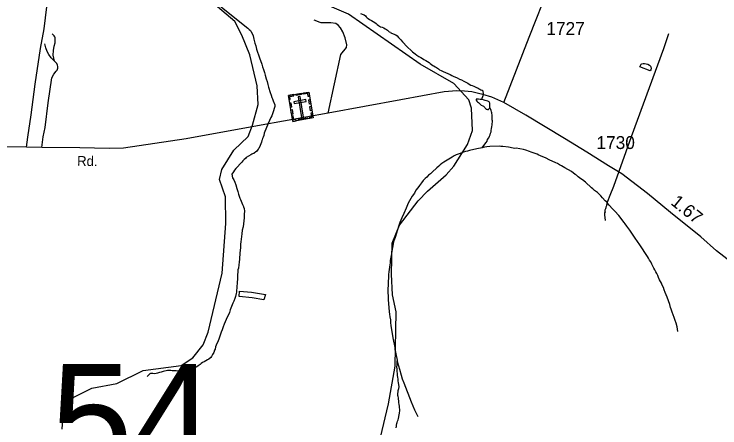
# Model space of a CAD drawing. Extents: x 2206922 to 2357709, y 510027 to 673830.
# Drawn here: x 2328997 to 2335834, y 559014 to 563025 of the extents above; entities that cross this region are included whole.
import ezdxf

# ---------------------------------------------------------------- set-up
doc = ezdxf.new("R2010")
doc.units = 0
for name, color, linetype in [('Exist Cultural Cemetery CELL', 7, 'Continuous'), ('Exist Hydrographic Creek Single Shore', 7, 'Continuous'), ('Exist Hydrographic Misc Water Feature', 7, 'Continuous'), ('Exist Road Non-System Type 51', 7, 'Continuous'), ('Exist Road Secondary Mileage Hundredths English Label', 7, 'Continuous'), ('Exist Road Secondary Structure Standard Bridge Number Label', 7, 'Continuous'), ('Exist Road Secondary Type 51 Attributed', 7, 'Continuous'), ('Exist Road Secondary Type 51 Label', 7, 'Continuous'), ('Exist Road Secondary Type 51 Number Label', 7, 'Continuous')]:
    doc.layers.add(name, color=color, linetype=linetype)

msp = doc.modelspace()

# ---------------------------------------------------------------- linework, layer by layer
at = {"layer": 'Exist Cultural Cemetery CELL'}
for points in [[(2331654.2, 562236.8), (2331850.5, 562269.8), (2331892.7, 562018.7), (2331696.4, 561985.7)], [(2331857.8, 562227), (2331846.6, 562225.1), (2331841.3, 562256.9), (2331801.3, 562250.2), (2331799.4, 562261.1), (2331850.6, 562269.7)], [(2331661.4, 562194.1), (2331672.6, 562196), (2331667.2, 562227.7), (2331707.2, 562234.4), (2331705.4, 562245.4), (2331654.2, 562236.8)], [(2331727.3, 562249.1), (2331778.4, 562257.6), (2331780.3, 562246.4), (2331729.1, 562237.8)], [(2331766.6, 562226), (2331748.2, 562222.9), (2331781.7, 562022.9), (2331800.2, 562026)], [(2331858.6, 562153.1), (2331851.5, 562195.8), (2331862.7, 562197.7), (2331869.9, 562155)], [(2331673.6, 562121), (2331666.5, 562163.7), (2331677.7, 562165.6), (2331684.9, 562122.8)], [(2331705.7, 562176.4), (2331708.8, 562158), (2331824.9, 562177.5), (2331821.8, 562195.9)], [(2331869.5, 562088), (2331862.4, 562130.8), (2331873.6, 562132.7), (2331880.8, 562089.9)], [(2331684.8, 562054.7), (2331677.6, 562097.4), (2331688.8, 562099.3), (2331696, 562056.5)], [(2331860, 562013.2), (2331858.1, 562024.5), (2331879.8, 562028.1), (2331873.1, 562068), (2331884.1, 562069.8), (2331892.7, 562018.7)], [(2331729, 561991.2), (2331727.1, 562002.5), (2331705.4, 561998.9), (2331698.7, 562038.8), (2331687.7, 562036.9), (2331696.3, 561985.7)], [(2331751.1, 562006.5), (2331834.8, 562020.6), (2331836.7, 562009.3), (2331753, 561995.3)]]:
    msp.add_lwpolyline(points, close=True, dxfattribs=at)
at = {"layer": 'Exist Hydrographic Creek Single Shore'}
msp.add_lwpolyline([(2329462.6, 559002.9), (2329476.6, 559187.2), (2329575.6, 559312.6), (2329749.7, 559398.4), (2329990.6, 559444.3), (2330247.6, 559569.5), (2330613.6, 559617.1), (2330729.6, 559694), (2330827.6, 559819.3), (2330876.7, 559942.7), (2331011.6, 560512.6), (2331048.7, 560996.5), (2331045.6, 561252.4), (2330985.7, 561420.6), (2331009.7, 561520), (2331124.6, 561705.1), (2331264.6, 561838.7), (2331304.6, 561948.7), (2331360.6, 562147.9), (2331350.7, 562331.2), (2331280.6, 562630.3), (2331203.7, 562820.8), (2331135.6, 562952.6), (2330883.6, 563168.9)], dxfattribs=at)
at = {"layer": 'Exist Hydrographic Misc Water Feature'}
msp.add_line((2332707.8, 559669), (2332708.6, 559663.2), dxfattribs=at)
for points in [[(2332544.8, 558920.6), (2332624.7, 559245.4), (2332687.7, 559612.2), (2332698.7, 560137.6), (2332663.7, 560303.6), (2332652.6, 560503.4), (2332658.8, 560805.6), (2332730.7, 560979.1), (2332911.6, 561216.1), (2333002.6, 561308.3), (2333183.7, 561466.7), (2333257.7, 561551.7), (2333389.8, 561760.4), (2333437.8, 561896.9), (2333426.7, 562113.1), (2333401.7, 562194.1), (2333257.7, 562352.4), (2332930.7, 562539.4), (2332234.7, 563023.2), (2331891.7, 563176.8), (2331055.7, 563461.3), (2331100.6, 563935.7), (2331247.6, 564945.9), (2331302.5, 565204)], [(2330907, 563177.9), (2331217.2, 562925.2), (2331261.9, 562887.7), (2331274, 562875.7), (2331285.9, 562866.2), (2331294.3, 562852), (2331306.2, 562832.3), (2331312.6, 562814.3), (2331319, 562782.6), (2331329.6, 562744.5), (2331337.6, 562716.5), (2331345.8, 562686.9), (2331374.9, 562603), (2331395.6, 562541.5), (2331403.6, 562515.6), (2331411.8, 562487.6), (2331422.3, 562459.7), (2331428.7, 562434), (2331438.9, 562397.9), (2331446.9, 562372), (2331455.5, 562342.3), (2331461.9, 562316.2), (2331478.3, 562264.3), (2331486.7, 562238.7), (2331492.8, 562216.7), (2331499, 562202.8), (2331504.9, 562184.8), (2331521.7, 562147.1), (2331522.2, 562129.2), (2331504.5, 562066.9), (2331492.4, 562040.7), (2331484.6, 562024.5), (2331471.7, 561994.4), (2331459.4, 561964.6), (2331420.7, 561869.9), (2331414.9, 561848), (2331409.4, 561831.8), (2331403.2, 561817.8), (2331399.3, 561807.8), (2331395.4, 561799.9), (2331391.9, 561783.8), (2331387.6, 561767.8), (2331381.9, 561751.6), (2331368.4, 561723.7), (2331362.4, 561715.6), (2331346.6, 561697.3), (2331334.7, 561687.4), (2331324.9, 561679.1), (2331319, 561675.1), (2331313.2, 561672.8), (2331300.9, 561668.9), (2331288.8, 561662.6), (2331245.1, 561634.3)], [(2332353.6, 563031.7), (2332379.5, 563021.7), (2332387.9, 563018), (2332399.8, 563008.1), (2332407.8, 563000), (2332418, 562990.3), (2332426, 562982.2), (2332440.2, 562974.4), (2332446.3, 562970.6), (2332458.6, 562962.7), (2332476.5, 562954.8), (2332490.4, 562944.9), (2332504.6, 562933.1), (2332515, 562923.4), (2332526.7, 562915.5), (2332547, 562903.6), (2332561.2, 562897.8), (2332577.4, 562892.1), (2332592.9, 562884.1), (2332603.2, 562876.1), (2332615.5, 562868.5), (2332625.3, 562858.5), (2332631.5, 562852.3), (2332641.5, 562848.8), (2332647.7, 562844.6), (2332683.8, 562829.1), (2332695.5, 562823.3), (2332706.1, 562815.2), (2332720.1, 562799.3), (2332742.4, 562775.6), (2332758.6, 562757.8), (2332768.5, 562746.2), (2332794.9, 562718.3), (2332807, 562706.3), (2332843.5, 562672.9), (2332857.7, 562661), (2332881.4, 562641.2), (2332899.7, 562627.5), (2332918.2, 562615.8), (2332937.8, 562603.9), (2332952.2, 562596.1), (2332966.3, 562586.2), (2332984.2, 562576.3), (2333000.6, 562564.5), (2333016.4, 562554.8), (2333026.4, 562546.8), (2333038.9, 562537.2), (2333052.5, 562527.1), (2333062.5, 562523.5), (2333077.1, 562515.7), (2333088.8, 562507.8), (2333107.4, 562493.6), (2333119.1, 562485.8), (2333133.3, 562478), (2333153.1, 562470.5), (2333199.7, 562450.6), (2333221.4, 562439.2), (2333236, 562431.3), (2333251.6, 562423.3), (2333287.7, 562407.7), (2333312.1, 562395.9), (2333329.9, 562388.4), (2333352.2, 562376.6), (2333372.3, 562364.6), (2333392.4, 562355.1), (2333406.4, 562347.3), (2333422.6, 562337.1), (2333434.7, 562333.3), (2333450.9, 562325.6), (2333462.6, 562319.8), (2333470.8, 562315.7), (2333490.9, 562306.2), (2333500.9, 562300.2), (2333507.1, 562298.1), (2333518.7, 562292.3), (2333527.2, 562288.6), (2333533.1, 562286.4), (2333537.2, 562272.5), (2333539.5, 562260.4), (2333539.3, 562246.6), (2333537.8, 562232.7), (2333524.1, 562196.6)], [(2335336.5, 562835.5), (2335287.9, 562689.2), (2335149.9, 562311.7), (2334975.2, 561834.4), (2334802.4, 561354.7), (2334767.7, 561266.2), (2334744.3, 561208.1), (2334742.3, 561197.9)], [(2335058.3, 562514.9), (2335072, 562540.8), (2335079.4, 562544.9), (2335091.7, 562547.1), (2335103.2, 562547), (2335121.2, 562543.5), (2335137.6, 562539.8), (2335153.4, 562529.7), (2335161.4, 562522), (2335165.7, 562512.1), (2335169.8, 562505.8), (2335167.8, 562493.9), (2335164.5, 562483.9), (2335160.2, 562476), (2335058.3, 562514.9)], [(2333524.1, 562196.6), (2333512.2, 562198.4), (2333495.8, 562200), (2333477.7, 562201.9), (2333472.4, 562199.9), (2333474, 562189.9), (2333480, 562182.1), (2333486.4, 562175.9), (2333494.3, 562168.2), (2333508.5, 562154.3), (2333514.9, 562148.5), (2333520.6, 562142.3), (2333536.8, 562134.7), (2333542.7, 562132.5), (2333550.9, 562124.9), (2333556.9, 562120.7), (2333561.2, 562114.8), (2333570.8, 562104.8), (2333575.3, 562102.9), (2333583.1, 562101.3), (2333591.1, 562101.3), (2333596.9, 562107.4), (2333600.8, 562113.3), (2333604.9, 562119.6)], [(2333604.9, 562119.6), (2333605.1, 562123.2), (2333606.7, 562131.4), (2333606.9, 562137.5), (2333606.9, 562147.2), (2333606.5, 562155.4), (2333606.5, 562163.5), (2333598.1, 562173.3), (2333586.2, 562181.1), (2333572.3, 562184.9), (2333560.2, 562188.7), (2333550.3, 562192.6), (2333536, 562196.4), (2333524.1, 562196.6)], [(2333531.3, 561728.8), (2333556.5, 561763.1), (2333568.6, 561779.1), (2333578.4, 561795.1), (2333584.2, 561809.2), (2333594.2, 561825.5), (2333601.8, 561841.4), (2333607.5, 561855.6), (2333613.5, 561869.7), (2333617.4, 561883.7), (2333619.2, 561897.6), (2333622.7, 561915.7), (2333625, 561933.6), (2333626.6, 561951.6), (2333630.3, 561991.6), (2333628, 562001.7), (2333628, 562013.5), (2333628, 562023.6), (2333627.4, 562033.8), (2333627.6, 562041.5), (2333625.4, 562067.4), (2333623.1, 562079.5), (2333619.4, 562089.4), (2333604.9, 562119.6)], [(2333531.3, 561728.8), (2333481, 561718.1), (2333407.4, 561701.6), (2333387.5, 561697.3), (2333369.9, 561693), (2333341.8, 561682.7), (2333317.8, 561674.5), (2333298.1, 561668.2), (2333278, 561660.2), (2333260.2, 561652), (2333240.1, 561639.6), (2333174.7, 561601.2), (2333160.7, 561590.7), (2333140.8, 561576.6), (2333125.3, 561564.4), (2333110.9, 561552.4), (2333091.2, 561534.2), (2333048, 561493.7), (2333029.9, 561477.3), (2333012.3, 561463.4), (2332994.4, 561445), (2332978.8, 561433.1), (2332961, 561410.7), (2332943, 561388.6), (2332925.3, 561364.5), (2332907.7, 561340.4), (2332890.1, 561317.9), (2332874.3, 561289.9), (2332854.4, 561261.7), (2332827.1, 561215.5), (2332815.2, 561193.3), (2332793.7, 561145.1), (2332772.4, 561091.1), (2332754.5, 561050.8), (2332742.8, 561026.6), (2332733.2, 561004.5), (2332724, 560976.3), (2332686.9, 560858.3), (2332681.1, 560842.1), (2332673.3, 560818.1), (2332665.7, 560777.9), (2332661.8, 560761.8), (2332648.9, 560683.9), (2332641.3, 560635.6), (2332639.7, 560615.5), (2332637.6, 560593.5), (2332628.4, 560527.6), (2332624.5, 560501.8), (2332624.9, 560481.5), (2332623.5, 560459.4), (2332621.2, 560441.5), (2332616.9, 560317.7), (2332619, 560299.5), (2332619.2, 560277.6), (2332619.4, 560255.7), (2332626.2, 560181.6), (2332630.7, 560138), (2332632.9, 560117.8), (2332637, 560092), (2332641.5, 560060.1), (2332643.8, 560032.2), (2332646.3, 560006.3), (2332665.7, 559888.2), (2332684.2, 559792.5), (2332686.2, 559774.8), (2332690.7, 559752.6), (2332694.9, 559730.9), (2332707.8, 559669)], [(2334742.3, 561197.9), (2334735.9, 561206.1), (2334724, 561216), (2334695.7, 561245.4), (2334679.5, 561263.2), (2334649.2, 561295), (2334620.9, 561316.6), (2334602.7, 561332.4), (2334590.8, 561342.3), (2334532.5, 561395.6), (2334502, 561417.3), (2334486.2, 561429), (2334473.9, 561439), (2334459.7, 561448.8), (2334445.4, 561462.7), (2334431.4, 561470.5), (2334395.3, 561498.2), (2334331, 561535.5), (2334298.4, 561555), (2334280.5, 561565), (2334260.4, 561576.5), (2334244.4, 561582.5), (2334179.8, 561613.8), (2334151.7, 561629.3), (2334097.6, 561650.9), (2334081.4, 561658.6), (2334063.4, 561666.6), (2334007.4, 561687.9), (2333991.2, 561693.6), (2333953.3, 561705.4), (2333931.3, 561711.2), (2333859.1, 561724.4), (2333842.9, 561724), (2333803, 561731.7), (2333784.9, 561735.6), (2333733, 561741), (2333712.9, 561742.8), (2333694.9, 561744.3), (2333604.9, 561741.6), (2333576.8, 561739.4), (2333553.2, 561734.8), (2333531.3, 561728.8)], [(2331245.1, 561634.3), (2331237.3, 561626.2), (2331225.7, 561614.2), (2331213.8, 561603.8), (2331201.7, 561589.8), (2331144.5, 561527.4), (2331130.7, 561511.2), (2331120.7, 561494.9), (2331107.3, 561473), (2331113.7, 561436.8), (2331123.7, 561419), (2331133.8, 561397.2), (2331144.5, 561371.3), (2331154.5, 561335.3), (2331162.7, 561305.7), (2331171.1, 561279.7), (2331177.7, 561259.6), (2331183.6, 561241.7), (2331189.4, 561227.9), (2331196.1, 561211.9), (2331201.9, 561196), (2331208.2, 561180), (2331216.4, 561168.2), (2331218.5, 561160.2), (2331220.3, 561156.3), (2331224.4, 561142.3), (2331227.1, 561114.4), (2331225.2, 561086.2), (2331225.7, 561050.5), (2331222, 561020.2), (2331218.3, 560992.4), (2331214.4, 560964.2), (2331206.8, 560932.1), (2331201.5, 560893.9), (2331195.7, 560842.1), (2331193.9, 560818.1), (2331190.4, 560794.2), (2331188.9, 560760), (2331183, 560712.2), (2331180.1, 560648.2), (2331176, 560622), (2331172.3, 560594.2), (2331169.1, 560563.9), (2331165.2, 560545.8), (2331163.1, 560523.8), (2331161.7, 560502.1), (2331161.9, 560470), (2331156.5, 560412.1), (2331154.5, 560388), (2331151.4, 560328.1), (2331149.4, 560315.8), (2331142.2, 560287.7), (2331135.8, 560267.5), (2331126.2, 560243.5), (2331116.2, 560223.5), (2331089.1, 560157.4), (2331081.7, 560133.4), (2331052.4, 560064.8), (2331042.3, 560042.8), (2331032.7, 560020.7), (2331022.9, 559994.6), (2331013.6, 559964.4), (2331001.9, 559940.6), (2330980.4, 559874.5), (2330972.6, 559856.2), (2330952.9, 559814.2), (2330947.2, 559798), (2330943.5, 559777.9), (2330939.2, 559767.9), (2330931.8, 559745.9), (2330925.9, 559733.9), (2330919.9, 559723.8), (2330910.1, 559707.5), (2330902.1, 559695.7), (2330884.4, 559681.3), (2330868.7, 559673.2), (2330854.9, 559665.1), (2330836.7, 559654.9), (2330822.9, 559646.8), (2330809, 559636.7), (2330799.1, 559628.5), (2330780.9, 559616.2), (2330767.4, 559606.1), (2330753.2, 559598.1), (2330735.4, 559585.7), (2330721.6, 559579.7), (2330703.6, 559573.4), (2330683.9, 559569.1), (2330661.3, 559567.2), (2330641.9, 559564.9), (2330609.9, 559564.5), (2330584, 559564.3), (2330566, 559566.2), (2330548.2, 559565.7), (2330528.1, 559567.5), (2330513.9, 559569.6), (2330493.8, 559571.4), (2330481.9, 559571.1), (2330439.7, 559560.5), (2330422.1, 559554.6)], [(2334742.3, 561197.9), (2334740, 561190.1), (2334738.2, 561183.9), (2334736.6, 561174), (2334734.5, 561166.2), (2334732.5, 561160), (2334730.8, 561152.1), (2334729, 561145.9), (2334726.7, 561137.7), (2334723.2, 561131.8), (2334721, 561126.1), (2334721.2, 561119.9), (2334719.1, 561115.7), (2334721.4, 561107.8), (2334717.1, 561097.8), (2334717.3, 561093.8), (2334715.4, 561079.8), (2334724.3, 561025.8)], [(2335425.5, 559947.9), (2335418.8, 559993.9), (2335410.8, 560027.9), (2335400.5, 560055.4), (2335391.5, 560083.6), (2335371.2, 560135.3), (2335363.2, 560163.2), (2335356.8, 560181.2), (2335348.6, 560210.9), (2335322, 560280.6), (2335313.6, 560304.5), (2335303.1, 560326.3), (2335294.7, 560352.4), (2335286.5, 560374.3), (2335276.5, 560398.1), (2335268.5, 560416), (2335250.2, 560449.9), (2335239.8, 560471.7), (2335231.6, 560491.6), (2335223.6, 560509.5), (2335213.3, 560527.2), (2335203.3, 560545.4), (2335194.6, 560563.3), (2335184.4, 560581), (2335174.5, 560600.8), (2335164.3, 560623), (2335152, 560638.6), (2335141.5, 560660.5), (2335131.5, 560676.6), (2335058.5, 560789.8), (2335036.1, 560821.5), (2335013.8, 560853.3), (2334995.5, 560880.8), (2334960.9, 560930.6), (2334932.6, 560970.1), (2334916.2, 560992), (2334908, 561003.8), (2334894, 561019.7), (2334867.8, 561055.3), (2334855.5, 561071.3), (2334847.5, 561079.4), (2334823.5, 561109), (2334794.8, 561138.5), (2334762.6, 561174.1), (2334746.2, 561194), (2334742.3, 561197.9)], [(2331175.8, 560288.3), (2331181.2, 560338.2), (2331297, 560329.7), (2331431.3, 560307), (2331415.7, 560256.7), (2331301.7, 560273.4), (2331175.8, 560288.3)], [(2332698.5, 559013.4), (2332700.4, 559029.3), (2332702.4, 559041.2), (2332704.3, 559057.2), (2332708, 559067.2), (2332711.7, 559079.2), (2332715.8, 559093.2), (2332719.5, 559105.6), (2332727, 559141.3), (2332729.5, 559157.6), (2332732.8, 559183.4), (2332732.8, 559195.6), (2332730.9, 559207.3), (2332730.5, 559223.5), (2332728.5, 559241.3), (2332724.2, 559261.4), (2332723.8, 559277.3), (2332721.9, 559291.3), (2332719.5, 559305.1), (2332717.2, 559317.2), (2332715.2, 559329.3), (2332715.2, 559343), (2332716.8, 559365.1), (2332718.4, 559375.4), (2332724.8, 559395.1), (2332726.4, 559413.1), (2332724.4, 559433.3), (2332721.7, 559451.1), (2332717.4, 559471.2), (2332715.8, 559487.3), (2332713.7, 559507.1), (2332711.3, 559521.2), (2332709, 559581.2), (2332705.9, 559608.8), (2332706.1, 559623), (2332708.6, 559663.2)], [(2332708.6, 559663.2), (2332711.9, 559646.9), (2332728.9, 559583.1), (2332745.3, 559523.4), (2332757.4, 559489.5), (2332772.2, 559449.6), (2332843.9, 559266.5), (2332876.5, 559189), (2332907.7, 559125.5)], [(2330422.1, 559554.6), (2330406.3, 559550.5), (2330384.3, 559544.1), (2330372, 559541.9), (2330358.1, 559537.9), (2330341.9, 559539.5), (2330326.1, 559539.5), (2330318.1, 559539.5), (2330312.1, 559537.1), (2330284.9, 559511.2)]]:
    msp.add_lwpolyline(points, dxfattribs=at)
at = {"layer": 'Exist Road Non-System Type 51'}
for points in [[(2329117.3, 561734.7), (2329129.5, 561832.5), (2329160.9, 562048.1), (2329202.1, 562346), (2329252.9, 562692.4), (2329286.8, 562883.7), (2329328, 563205.8)], [(2332039.8, 562063.4), (2332162.7, 562634.5), (2332216.8, 562702.5), (2332218.5, 562728.5), (2332203.8, 562796.4), (2332181.1, 562852), (2332158.7, 562891.8), (2332136.6, 562919.5), (2332112.4, 562933.3), (2332064.3, 562940.8), (2332014.3, 562940.1), (2331972.3, 562941.8), (2331962.4, 562943.6), (2331902, 562967)], [(2329387.4, 562568.7), (2329376.4, 562627), (2329378.8, 562673), (2329386.1, 562714.2), (2329393.3, 562748.1), (2329393.3, 562774.7), (2329393.3, 562789.2), (2329393.3, 562798.9), (2329390.9, 562803.8), (2329386.1, 562813.5), (2329364.3, 562835.3)], [(2329387.4, 562568.7), (2329354.6, 562602.7), (2329332.8, 562634.2), (2329318.3, 562663.3), (2329303.8, 562697.2), (2329296.5, 562723.8), (2329294.1, 562738.4)], [(2329265.3, 561733), (2329279.6, 561834.9), (2329296.5, 561927), (2329328, 562164.3), (2329361.9, 562409), (2329381.2, 562442.9), (2329405.4, 562471.9), (2329415.1, 562481.6), (2329420, 562501), (2329420, 562518), (2329417.5, 562530.1), (2329410.3, 562547), (2329395.8, 562561.6), (2329387.4, 562568.7)]]:
    msp.add_lwpolyline(points, dxfattribs=at)
at = {"layer": 'Exist Road Secondary Type 51 Attributed'}
for points in [[(2333742.3, 562169.3), (2333988.1, 562802.5), (2334183.1, 563302)], [(2333742.3, 562169.3), (2333624.2, 562220.5), (2333537.8, 562246.1), (2333496.5, 562255.8), (2333430.7, 562270.4), (2333360.2, 562277.7), (2333287.1, 562282.6), (2333163, 562272.8), (2332742, 562194.9), (2332039.8, 562063.4), (2331391.1, 561948.9), (2330664.6, 561815), (2330209.5, 561749.3), (2330056.1, 561727.3), (2329918.6, 561722.5), (2329633.9, 561728.6), (2329265.3, 561733), (2329117.3, 561734.7), (2328617.7, 561740.7)], [(2337676.8, 559379.6), (2337569.3, 559434.2), (2337434.1, 559507.1), (2337330.9, 559564.1), (2337140.6, 559679.8), (2336614, 560076.7), (2336329.4, 560315.2), (2335943.4, 560621.3), (2335802.5, 560729.5), (2335650.7, 560864.5), (2335356.3, 561101.3), (2335132.4, 561284.7), (2334884.6, 561477.9), (2334755.9, 561554.5), (2334544.5, 561686.2), (2334329.1, 561819.7), (2333954.9, 562045.7), (2333742.3, 562169.3)]]:
    msp.add_lwpolyline(points, dxfattribs=at)

# ---------------------------------------------------------------- texts
at = {"layer": 'Exist Road Secondary Mileage Hundredths English Label'}
msp.add_text('1.67', height=125, rotation=321.18844, dxfattribs=at).set_placement((2335350, 561186.5))
at = {"layer": 'Exist Road Secondary Structure Standard Bridge Number Label'}
msp.add_text('54', height=1066.27, dxfattribs=at).set_placement((2329351.2, 558567.1))
at = {"layer": 'Exist Road Secondary Type 51 Label'}
msp.add_text('Rd.', height=95, rotation=359.10613, dxfattribs=at).set_placement((2329606.5, 561555))
at = {"layer": 'Exist Road Secondary Type 51 Number Label'}
for s, p in [('1727', (2334153.3, 562823.4)), ('1730', (2334638.8, 561717.4))]:
    msp.add_text(s, height=125, dxfattribs=at).set_placement(p)

doc.saveas('drawing.dxf')
